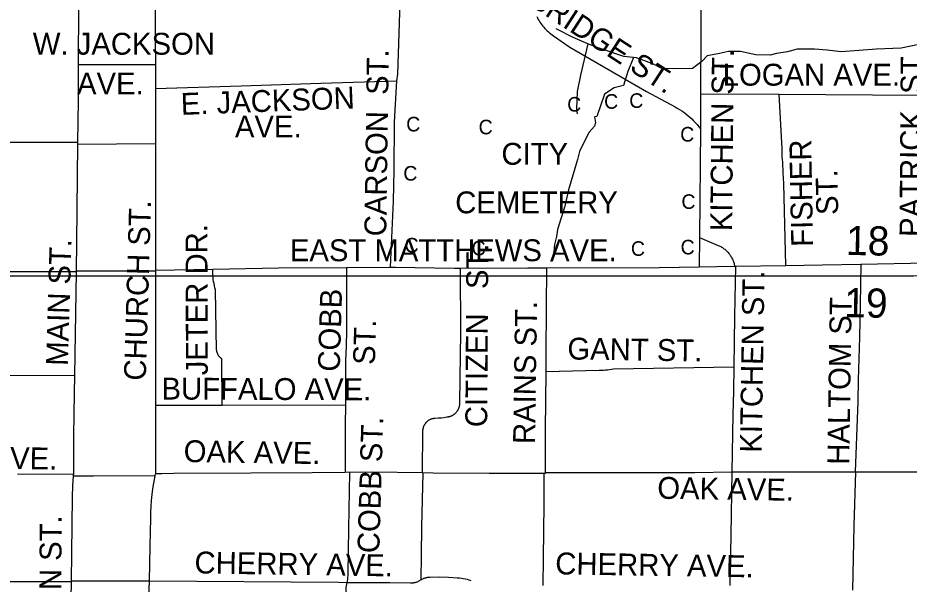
# Model space of a CAD drawing. Extents: x 1670563 to 1761545, y 515755 to 578944.
# Drawn here: x 1695961 to 1699015, y 548307 to 550248 of the extents above; entities that cross this region are included whole.
import ezdxf

# ---------------------------------------------------------------- set-up
doc = ezdxf.new("R2010")
doc.units = 0
for name, color, linetype in [('5_sectionlines', 7, 'Continuous'), ('62_text', 7, 'Continuous'), ('CEMETERY', 7, 'Continuous'), ('Cross', 7, 'Continuous'), ('SHP_LINE', 7, 'Continuous'), ('STREETCL', 7, 'Continuous'), ('STRNAMES', 7, 'Continuous')]:
    doc.layers.add(name, color=color, linetype=linetype)

msp = doc.modelspace()

# ---------------------------------------------------------------- linework, layer by layer
at = {"layer": '5_sectionlines'}
msp.add_lwpolyline([(1687987.3, 549303.9), (1688534.5, 549296.2), (1693735.2, 549363.2), (1699029.6, 549364.1), (1704314.1, 549416.9), (1708237.3, 549429.9)], dxfattribs=at)
at = {"layer": 'SHP_LINE'}
for points in [[(1697914, 550159), (1697863, 550181), (1697805, 550210)], [(1697914, 550159), (1697889, 550052), (1697877, 549996), (1697875, 549935), (1697877, 549919)], [(1698070, 550112), (1698037, 550115), (1697949, 550145), (1697914, 550159)], [(1699048, 550157), (1698987, 550144), (1698903, 550141), (1698782, 550131), (1698734, 550137), (1698691, 550141), (1698631, 550141), (1698598, 550132), (1698560, 550126), (1698538, 550120), (1698489, 550121), (1698437, 550133), (1698396, 550133), (1698365, 550126), (1698323, 550118), (1698304, 550098), (1698272, 550074), (1698208, 550073), (1698167, 550074), (1698137, 550090), (1698080, 550111), (1698070, 550112)], [(1698070, 550112), (1698051, 550064), (1698036, 550016), (1698004, 550008), (1697971, 549987), (1697945, 549910), (1697937, 549909), (1697940, 549888), (1697937, 549877), (1697918, 549856), (1697907, 549835), (1697885, 549790), (1697878, 549763), (1697848, 549659), (1697835, 549602), (1697810, 549523), (1697806, 549498), (1697800, 549471), (1697797, 549445), (1697791, 549424), (1697789, 549413)]]:
    msp.add_lwpolyline(points, dxfattribs=at)
at = {"layer": 'STREETCL'}
for points in [[(1697270.1, 550337.2), (1697261, 550055.5), (1697258.2, 550032.2)], [(1698301.2, 550350.6), (1698300.4, 550206.8), (1698299.9, 549987.7)], [(1696166.8, 550325.8), (1696168.7, 550290), (1696167.5, 550087.1)], [(1696430.4, 550312.7), (1696431.4, 550238.1), (1696431.5, 550168.5), (1696431.8, 550087.4)], [(1697739.2, 550252.6), (1697741.6, 550247.6), (1697744.1, 550242.8), (1697746.9, 550238), (1697749.8, 550233.3), (1697752.9, 550228.7), (1697756.1, 550224.2), (1697759.4, 550219.9), (1697763, 550215.6), (1697766.6, 550211.5), (1697770.4, 550207.5), (1697774.4, 550203.6), (1697778.4, 550199.9), (1697782.6, 550196.3), (1697787, 550192.9), (1697791.4, 550189.6), (1697795.9, 550186.5), (1697852.6, 550147), (1698019.5, 550050.6), (1698114.8, 549995.8), (1698212.5, 549943.2), (1698220.3, 549938.9), (1698227.9, 549934.3), (1698235.4, 549929.4), (1698242.7, 549924.3), (1698249.8, 549918.9), (1698256.7, 549913.3), (1698263.5, 549907.5), (1698270, 549901.4), (1698276.3, 549895.1), (1698282.4, 549888.6), (1698288.3, 549881.9), (1698293.9, 549875), (1698299.3, 549867.9)], [(1696167.5, 550087.1), (1696166.8, 549965.1), (1696165.4, 549821.6)], [(1696431.8, 550087.2), (1696167.5, 550087.1)], [(1696431.8, 550087.4), (1696432.1, 550006.2)], [(1696432.1, 550006.2), (1696725.3, 550014.6), (1696999.3, 550024.5), (1697258.2, 550032.2)], [(1697258.2, 550032.2), (1697250, 549891), (1697249, 549725.5), (1697246.5, 549620), (1697235.9, 549393)], [(1696432.1, 550006.2), (1696432.7, 549863.7), (1696432.6, 549817.1)], [(1698299.9, 549987.7), (1698299.7, 549908.4), (1698299.3, 549867.9)], [(1698299.9, 549987.7), (1698569.8, 549986.3)], [(1698592.7, 549399.1), (1698585.8, 549679.9), (1698583.2, 549716.5), (1698582, 549753.3), (1698580.8, 549762.3), (1698580, 549771.4), (1698579.4, 549780.4), (1698579.2, 549789.5), (1698579.3, 549798.6), (1698569.8, 549986.3)], [(1698569.8, 549986.3), (1698889.2, 549984.5), (1699091.8, 549982.5)], [(1698299.3, 549867.9), (1698295.9, 549495.4)], [(1695917.9, 549821.6), (1696165.4, 549821.6)], [(1696165.3, 549815.3), (1696162, 549480.7), (1696160.3, 549380.7)], [(1696165.4, 549821.6), (1696165.3, 549815.3)], [(1696165.3, 549815.3), (1696432.6, 549817.1)], [(1696432.6, 549817.1), (1696432.5, 549383.6)], [(1698295.9, 549495.4), (1698295, 549394.7)], [(1698295.9, 549495.4), (1698360.3, 549468), (1698363.3, 549466.7), (1698366.2, 549465.3), (1698369.1, 549463.7), (1698372, 549462.1), (1698374.7, 549460.4), (1698377.5, 549458.5), (1698380.1, 549456.6), (1698382.7, 549454.6), (1698385.2, 549452.5), (1698387.7, 549450.3), (1698390, 549448.1), (1698392.3, 549445.7), (1698394.5, 549443.3), (1698396.6, 549440.8), (1698398.7, 549438.2), (1698400.6, 549435.6), (1698402.4, 549432.9), (1698404.2, 549430.1), (1698405.9, 549427.3), (1698407.4, 549424.4), (1698408.9, 549421.4), (1698410.2, 549418.5), (1698411.5, 549415.4), (1698412.6, 549412.4), (1698413.7, 549409.2), (1698414.6, 549406.1), (1698415.4, 549402.9), (1698416.1, 549399.7), (1698416.7, 549396.5)], [(1696432.5, 549383.6), (1696628.8, 549387)], [(1696660.3, 548920.9), (1696659, 549079.4), (1696657.9, 549080.2), (1696656.7, 549081.1), (1696655.6, 549082.1), (1696654.6, 549083.1), (1696653.5, 549084.1), (1696652.5, 549085.2), (1696651.6, 549086.2), (1696650.6, 549087.4), (1696649.8, 549088.5), (1696648.9, 549089.7), (1696648.1, 549090.9), (1696647.3, 549092.2), (1696646.6, 549093.4), (1696646, 549094.7), (1696645.3, 549096), (1696644.7, 549097.3), (1696644.2, 549098.7), (1696643.7, 549100.1), (1696643.3, 549101.5), (1696642.9, 549102.9), (1696642.5, 549104.3), (1696642.2, 549105.7), (1696642, 549107.1), (1696641.8, 549108.6), (1696638.1, 549316), (1696636.1, 549322.9), (1696634.3, 549329.9), (1696632.8, 549336.9), (1696631.5, 549344), (1696630.4, 549351.1), (1696629.6, 549358.3), (1696629.1, 549365.4), (1696628.7, 549372.6), (1696628.6, 549379.8), (1696628.8, 549387)], [(1696628.8, 549387), (1696853.5, 549390.9), (1697086.3, 549392.2)], [(1697086.3, 549392.2), (1697086.3, 549175.5), (1697085.5, 549124), (1697083, 549072.6), (1697083, 548956), (1697082.8, 548921.9)], [(1697086.3, 549392.2), (1697235.9, 549393)], [(1697235.9, 549393), (1697254.3, 549393.1), (1697456.8, 549389.6), (1697476.2, 549389.7)], [(1697476.2, 549389.7), (1697476.9, 549168.3), (1697475.1, 549014.5), (1697474.1, 548925.8), (1697474, 548924.1), (1697473.9, 548922.5), (1697473.7, 548920.9), (1697473.5, 548919.3), (1697473.3, 548917.6), (1697472.9, 548916), (1697472.6, 548914.4), (1697472.1, 548912.9), (1697471.6, 548911.3), (1697471.1, 548909.8), (1697470.5, 548908.2), (1697469.8, 548906.7), (1697469.1, 548905.3), (1697468.4, 548903.8), (1697467.6, 548902.4), (1697466.8, 548901), (1697465.9, 548899.6), (1697464.9, 548898.3), (1697463.9, 548897), (1697462.9, 548895.7), (1697461.8, 548894.4), (1697460.7, 548893.2), (1697459.6, 548892.1), (1697458.4, 548891), (1697457.1, 548889.9), (1697455.9, 548888.9), (1697454.6, 548887.9), (1697453.2, 548886.9), (1697451.9, 548886), (1697450.5, 548885.2), (1697449.1, 548884.4), (1697447.6, 548883.6), (1697446.1, 548882.9), (1697444.6, 548882.3), (1697443.1, 548881.6), (1697441.6, 548881.1), (1697440, 548880.6), (1697438.4, 548880.2), (1697436.8, 548879.8), (1697435.2, 548879.4), (1697433.6, 548879.2), (1697432, 548878.9), (1697430.4, 548878.8), (1697420.6, 548877.3), (1697410.8, 548876.2), (1697401, 548875.3), (1697391.1, 548874.7), (1697389.6, 548874.7), (1697388.1, 548874.6), (1697386.6, 548874.5), (1697385.1, 548874.3), (1697383.6, 548874), (1697382.1, 548873.7), (1697380.6, 548873.4), (1697379.1, 548873), (1697377.7, 548872.6), (1697376.3, 548872.1), (1697374.8, 548871.5), (1697373.5, 548870.9), (1697372.1, 548870.3), (1697370.7, 548869.6), (1697369.4, 548868.9), (1697368.1, 548868.1), (1697366.8, 548867.3), (1697365.6, 548866.4), (1697364.4, 548865.5), (1697363.2, 548864.5), (1697362.1, 548863.6), (1697360.9, 548862.5), (1697359.9, 548861.5), (1697358.8, 548860.4), (1697357.8, 548859.2), (1697356.9, 548858), (1697356, 548856.8), (1697355.1, 548855.6), (1697354.3, 548854.3), (1697353.5, 548853), (1697352.7, 548851.7), (1697352, 548850.4), (1697351.4, 548849), (1697350.8, 548847.6), (1697350.2, 548846.2), (1697349.7, 548844.8), (1697349.3, 548843.3), (1697348.9, 548841.9), (1697348.5, 548840.4), (1697348.2, 548838.9), (1697348, 548837.4), (1697347.8, 548835.9), (1697347.6, 548834.4), (1697347.5, 548832.9), (1697345.5, 548688.1)], [(1697476.2, 549389.7), (1697708.6, 549390.9), (1697772.6, 549391.1)], [(1697772.6, 549391.1), (1697771.5, 549256.2), (1697770.2, 549093.6), (1697769.6, 549034.9)], [(1697772.6, 549391.1), (1698158.5, 549392.7), (1698295, 549394.7)], [(1698295, 549394.7), (1698416.7, 549396.5)], [(1698419.9, 549396.6), (1698416.1, 549225.4), (1698413.7, 549050.9)], [(1698416.7, 549396.5), (1698419.9, 549396.6)], [(1698419.9, 549396.6), (1698592.7, 549399.1)], [(1698592.7, 549399.1), (1698718.1, 549401), (1698849, 549403.5)], [(1698849, 549403.5), (1698847.4, 549264.2), (1698844.3, 549153.4), (1698840.2, 549006.8), (1698838.5, 548932.8), (1698830.1, 548691.8)], [(1698849, 549403.5), (1699076.6, 549407.9)], [(1696160.2, 549376.9), (1695909.1, 549376.9)], [(1696160.2, 549376.9), (1696154.2, 549021.9)], [(1696160.3, 549380.7), (1696160.2, 549376.9)], [(1696160.3, 549380.7), (1696432.5, 549380.7)], [(1696432.5, 549380.7), (1696432, 549241.8), (1696432, 549060.3), (1696432, 548920.3)], [(1696432.5, 549383.6), (1696432.5, 549380.7)], [(1696432.5, 549381.8), (1696432.5, 549380.7)], [(1698413.7, 549050.9), (1698002.2, 549044.1), (1697995.2, 549042.8), (1697988.3, 549041.6), (1697981.3, 549040.7), (1697974.2, 549040), (1697967.2, 549039.5), (1697960.1, 549039.2), (1697953, 549039.2), (1697769.6, 549034.9)], [(1698413.7, 549050.9), (1698412.6, 548968), (1698410.8, 548887.9), (1698407.4, 548691.8)], [(1695901.5, 549023.1), (1696154.2, 549021.9)], [(1696154.2, 549021.9), (1696153.2, 548961.5), (1696151.1, 548816.7), (1696151.1, 548771), (1696151.3, 548720.9), (1696151.2, 548682.9)], [(1697769.6, 549034.9), (1697767.6, 548835.4), (1697767, 548686.4)], [(1696432, 548920.3), (1696660.3, 548920.9)], [(1696432, 548920.3), (1696432, 548715.1), (1696432.2, 548685.4)], [(1696660.3, 548920.9), (1697082.8, 548921.9)], [(1697082.8, 548921.9), (1697082.5, 548852.8), (1697081.9, 548767.9), (1697081.9, 548689.8)], [(1696430.7, 548678), (1696432.2, 548685.4)], [(1697081.9, 548689.8), (1696969.1, 548688.6), (1696759, 548687.5), (1696494.6, 548686.1), (1696453.8, 548685.4), (1696432.2, 548685.4)], [(1697345.5, 548688.1), (1697175.8, 548690.7), (1697081.9, 548689.8)], [(1697088.8, 548312.9), (1697089.9, 548318), (1697091.2, 548323.1), (1697093, 548342.9), (1697094.4, 548497.9), (1697097.7, 548689.9)], [(1697348.2, 548688.1), (1697343.9, 548503.5), (1697342.8, 548406.2), (1697341.5, 548321.5)], [(1697348.2, 548688.1), (1697345.5, 548688.1)], [(1697767, 548686.4), (1697576, 548685.8), (1697383.9, 548687.5), (1697348.2, 548688.1)], [(1697762.8, 548686.4), (1697762.4, 548581.1), (1697760.7, 548396.2), (1697759.7, 548302.6)], [(1697767, 548689.6), (1698280.5, 548689.7), (1698407.4, 548692.1)], [(1698407.4, 548691.8), (1698403.6, 548474.4), (1698400.3, 548302.6)], [(1698407.4, 548691.8), (1698830.1, 548691.8)], [(1698821.4, 548286.6), (1698826.2, 548506.2), (1698832.2, 548691.8)], [(1698832.2, 548691.8), (1699071.1, 548691.8)], [(1696151.2, 548682.9), (1695959, 548683.3)], [(1696144, 548317.6), (1696148.2, 548606.4), (1696149.3, 548643.7), (1696151, 548677.1)], [(1696151, 548677.1), (1696151.2, 548682.9)], [(1696431, 548677.9), (1696219.9, 548677.5), (1696151, 548677.1)], [(1696411.2, 548317.6), (1696414.3, 548436.6), (1696415.8, 548533.2), (1696416.1, 548553.3), (1696416.9, 548573.4), (1696418.4, 548593.5), (1696420.5, 548613.6), (1696423.1, 548633.6), (1696426.4, 548653.4), (1696430.7, 548678)], [(1696144, 548317.6), (1696144, 548315.4)], [(1696411.2, 548317.6), (1696144, 548317.6)], [(1696415.3, 547963.9), (1696412.7, 548149.5), (1696410.5, 548290.7), (1696411.2, 548317.6)], [(1696411.2, 548317.8), (1697059.7, 548313.1), (1697088.8, 548312.9)], [(1697088.8, 548312.9), (1697234.9, 548312), (1697305.6, 548310.8), (1697307.6, 548310.8), (1697309.7, 548310.9), (1697311.8, 548311), (1697313.8, 548311.2), (1697315.9, 548311.5), (1697317.9, 548311.9), (1697320, 548312.3), (1697322, 548312.8), (1697324, 548313.3), (1697326, 548313.9), (1697328, 548314.6), (1697329.9, 548315.3), (1697331.8, 548316.1), (1697333.7, 548317), (1697335.5, 548317.9), (1697337.4, 548318.9), (1697339.2, 548320), (1697340.9, 548321.1)], [(1697340.9, 548321.1), (1697342.7, 548322.2), (1697344.5, 548323.3), (1697346.4, 548324.3), (1697348.3, 548325.2), (1697350.2, 548326.1), (1697352.2, 548326.9), (1697354.2, 548327.7), (1697356.2, 548328.4), (1697358.2, 548329), (1697360.3, 548329.5), (1697362.3, 548330), (1697364.4, 548330.4), (1697366.5, 548330.8), (1697368.6, 548331), (1697370.7, 548331.2), (1697372.8, 548331.3), (1697404.4, 548331.5), (1697435.9, 548330.7), (1697467.4, 548329), (1697474, 548328.3), (1697480.5, 548327.4), (1697487, 548326.3), (1697493.5, 548325), (1697499.9, 548323.4), (1697506.3, 548321.6), (1697512.6, 548319.7)], [(1695890.7, 548316), (1696022.7, 548316.3), (1696144, 548315.4)], [(1696138.5, 547963.9), (1696142.3, 548199.3), (1696144, 548315.4)], [(1697080.6, 547434.5), (1697082.1, 547472.3), (1697082.1, 547536.9), (1697081.4, 547796.3), (1697080, 548051.8), (1697085.4, 548281.8), (1697085.7, 548288.1), (1697086.1, 548294.3), (1697086.8, 548300.5), (1697087.7, 548306.7), (1697088.8, 548312.9)]]:
    msp.add_lwpolyline(points, dxfattribs=at)

# ---------------------------------------------------------------- texts
at = {"layer": '62_text'}
for s, p in [('18', (1698797.6, 549435.5)), ('19', (1698791.5, 549222.3))]:
    msp.add_text(s, height=100, rotation=358.9302, dxfattribs=at).set_placement(p)
at = {"layer": 'CEMETERY'}
for s, p in [('CITY', (1697617.7, 549744.4)), ('CEMETERY', (1697459.3, 549578))]:
    msp.add_text(s, height=75, dxfattribs=at).set_placement(p)
at = {"layer": 'Cross'}
for p in [(1697842.9, 549926.7), (1697969.5, 549936.5), (1698055.6, 549939.4), (1697291.3, 549858.7), (1697539.4, 549848.8), (1698230.2, 549824), (1697281.4, 549690.1), (1698234.4, 549593.1), (1697285.6, 549443.6), (1697515.4, 549433.7), (1698061.3, 549432.2), (1698231.6, 549437.2)]:
    msp.add_text('C', height=50, dxfattribs=at).set_placement(p)
at = {"layer": 'STRNAMES'}
for s, rotation, p in [('BRIDGE ST.', 326.9474, (1697707, 550294.8)), ('CARSON  ST.', 89.1863, (1697222.8, 549498.8)), ('KITCHEN ST.', 89.4161, (1698407.9, 549516.5)), ('PATRICK  ST.', 89.5876, (1699056.6, 549496.8)), ('E. JACKSON ', 2.1401, (1696520.3, 549915.2)), ('FISHER', 91.0749, (1698685.9, 549463.9)), (' ST.', 91.0749, (1698772.4, 549545)), ('CHURCH ST.', 88.2994, (1696398.9, 549003.7)), ('JETER DR.', 90.188, (1696611.7, 549022.9)), ('MAIN ST.', 88.2994, (1696131.9, 549054.5)), ('CITIZEN   ST.', 89.6306, (1697568.8, 548844.7)), ('KITCHEN ST.', 89.1131, (1698509.6, 548757)), ('COBB', 88.2994, (1697063.5, 549034.4)), ('HALTOM ST.', 89.1131, (1698809.3, 548715.7)), ('RAINS ST.', 89.1131, (1697732.4, 548786.6)), ('ST.', 88.2994, (1697184, 549057.7)), ('GANT ST.', 359.1131, (1697843.2, 549077.1)), ('BUFFALO AVE.', 359.7867, (1696452.7, 548939.7)), ('COBB ST.', 88.2994, (1697199, 548412.2)), ('OAK AVE.', 359.1131, (1695627.1, 548706.6)), ('OAK AVE.', 359.1131, (1696528.4, 548725.5)), ('OAK AVE.', 359.1131, (1698151.4, 548599.7)), ('MAIN ST.', 89.6625, (1696108.4, 548107.8)), ('CHERRY AVE.', 359.1131, (1696565.5, 548343.8)), ('CHERRY AVE.', 359.1131, (1697801.7, 548340.6))]:
    msp.add_text(s, height=75, rotation=rotation, dxfattribs=at).set_placement(p)
for s, p in [('W. JACKSON ', (1696011.9, 550121.7)), ('LOGAN AVE.', (1698376, 550015.6)), ('AVE.', (1696163.3, 549985.4)), ('AVE.', (1696704.5, 549838.2)), ('EAST MATTHEWS AVE.', (1696892.7, 549413.8))]:
    msp.add_text(s, height=75, dxfattribs=at).set_placement(p)

doc.saveas('drawing.dxf')
